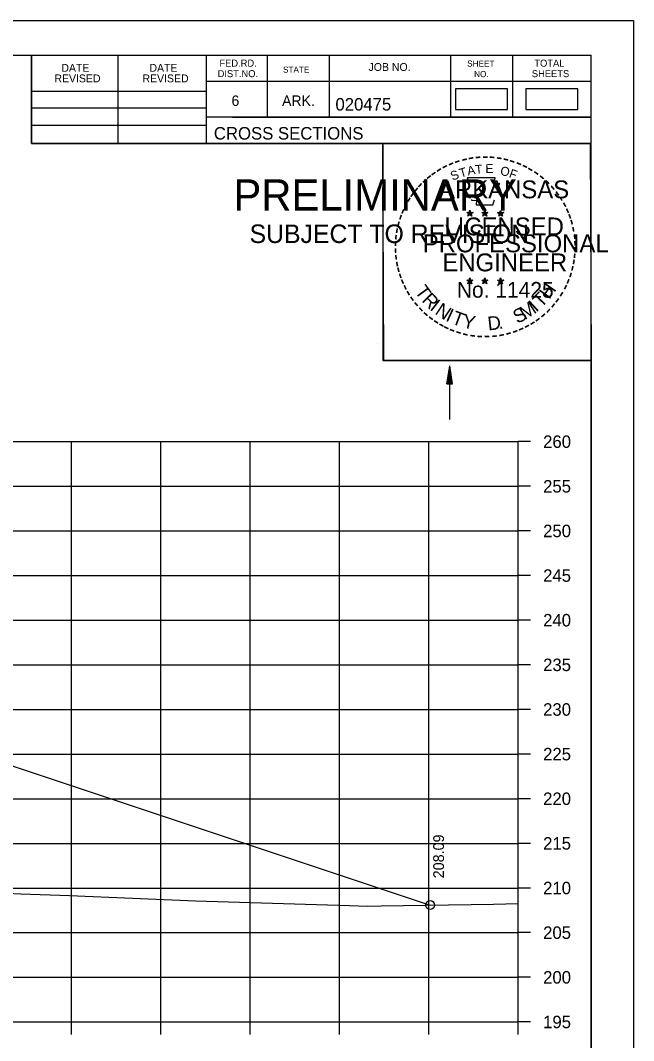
# Model space of a CAD drawing. Extents: x 1386544 to 1388153, y 379785 to 390999.
# Drawn here: x 1387454 to 1387522.6, y 390031.3 to 390145.6 of the extents above; entities that cross this region are included whole.
import ezdxf

# ---------------------------------------------------------------- set-up
doc = ezdxf.new("R2010")
doc.units = 0
for name, color, linetype in [('R_Axis', 7, 'Continuous'), ('R_Axis Annot', 7, 'Continuous'), ('R_Border', 7, 'Continuous'), ('R_Border PE', 7, 'Continuous'), ('R_Border Prem', 7, 'Continuous'), ('R_Exist Surface', 7, 'Continuous'), ('R_Fin Surface', 7, 'Continuous'), ('R_Grid', 7, 'Continuous'), ('R_No Plot', 7, 'Continuous'), ('R_Water', 7, 'Continuous'), ('R_Xsect Elev', 7, 'Continuous'), ('S_SHOULDER', 7, 'Continuous')]:
    doc.layers.add(name, color=color, linetype=linetype)

msp = doc.modelspace()

# ---------------------------------------------------------------- linework, layer by layer
at = {"layer": 'R_Axis'}
for p, q in [((1387509.68, 390033.4), (1387509.68, 390098.4)), ((1387511.08, 390098.4), (1387509.68, 390098.4)), ((1387511.08, 390093.4), (1387509.68, 390093.4)), ((1387511.08, 390088.4), (1387509.68, 390088.4)), ((1387511.08, 390083.4), (1387509.68, 390083.4)), ((1387511.08, 390078.4), (1387509.68, 390078.4)), ((1387511.08, 390073.4), (1387509.68, 390073.4)), ((1387511.08, 390068.4), (1387509.68, 390068.4)), ((1387511.08, 390063.4), (1387509.68, 390063.4)), ((1387511.08, 390058.4), (1387509.68, 390058.4)), ((1387511.08, 390053.4), (1387509.68, 390053.4)), ((1387511.08, 390048.4), (1387509.68, 390048.4)), ((1387511.08, 390043.4), (1387509.68, 390043.4)), ((1387511.08, 390038.4), (1387509.68, 390038.4)), ((1387209.68, 390033.4), (1387509.68, 390033.4)), ((1387459.68, 390032), (1387459.68, 390033.4)), ((1387469.68, 390032), (1387469.68, 390033.4)), ((1387479.68, 390032), (1387479.68, 390033.4)), ((1387489.68, 390032), (1387489.68, 390033.4)), ((1387499.68, 390032), (1387499.68, 390033.4)), ((1387509.68, 390032), (1387509.68, 390033.4)), ((1387511.08, 390033.4), (1387509.68, 390033.4))]:
    msp.add_line(p, q, dxfattribs=at)
at = {"layer": 'R_Border'}
for p, q in [((1387201.68, 390141.69), (1387517.86, 390141.69)), ((1387455.22, 390131.81), (1387455.22, 390141.69)), ((1387464.9, 390131.81), (1387464.9, 390141.69)), ((1387474.76, 390141.69), (1387474.76, 390131.81)), ((1387481.6, 390141.69), (1387481.6, 390134.75)), ((1387488.54, 390141.69), (1387488.54, 390134.75)), ((1387502.12, 390141.69), (1387502.12, 390134.75)), ((1387509.06, 390141.69), (1387509.06, 390134.75)), ((1387517.86, 389936.23), (1387517.86, 390141.69)), ((1387517.86, 390138.75), (1387474.76, 390138.75)), ((1387517.86, 390138.77), (1387517.86, 390138.77)), ((1387455.22, 390137.67), (1387474.76, 390137.67)), ((1387455.22, 390135.81), (1387474.76, 390135.81)), ((1387455.22, 390133.87), (1387474.76, 390133.87)), ((1387517.86, 390134.75), (1387474.76, 390134.75)), ((1387477.72, 390134.75), (1387517.86, 390134.75)), ((1387517.86, 390131.81), (1387455.22, 390131.81))]:
    msp.add_line(p, q, dxfattribs=at)
at = {"layer": 'R_Border PE'}
for p, q in [((1387503.94, 390124.07), (1387504.29, 390123.96)), ((1387503.94, 390124.07), (1387504.19, 390124.02)), ((1387503.94, 390124.07), (1387504.18, 390123.95)), ((1387504.07, 390123.66), (1387504.29, 390123.96)), ((1387504.07, 390123.66), (1387504.2, 390123.9)), ((1387504.07, 390123.66), (1387504.29, 390123.88)), ((1387504.29, 390124.32), (1387504.25, 390124.07)), ((1387504.29, 390123.96), (1387504.29, 390124.32)), ((1387504.29, 390124.32), (1387504.34, 390124.07)), ((1387504.64, 390124.07), (1387504.29, 390123.96)), ((1387504.5, 390123.66), (1387504.29, 390123.96)), ((1387504.5, 390123.66), (1387504.29, 390123.87)), ((1387504.64, 390124.07), (1387504.35, 390124.02)), ((1387504.5, 390123.66), (1387504.37, 390123.95)), ((1387504.64, 390124.07), (1387504.43, 390123.97)), ((1387505.61, 390124.07), (1387505.96, 390123.96)), ((1387505.61, 390124.07), (1387505.86, 390124.02)), ((1387505.61, 390124.07), (1387505.85, 390123.95)), ((1387505.74, 390123.66), (1387505.96, 390123.96)), ((1387505.74, 390123.66), (1387505.87, 390123.9)), ((1387505.74, 390123.66), (1387505.96, 390123.88)), ((1387505.96, 390124.32), (1387505.92, 390124.07)), ((1387505.96, 390123.96), (1387505.96, 390124.32)), ((1387505.96, 390124.32), (1387506.01, 390124.07)), ((1387506.31, 390124.07), (1387505.96, 390123.96)), ((1387506.17, 390123.66), (1387505.96, 390123.96)), ((1387506.17, 390123.66), (1387505.96, 390123.87)), ((1387506.31, 390124.07), (1387506.02, 390124.02)), ((1387506.17, 390123.66), (1387506.04, 390123.95)), ((1387506.31, 390124.07), (1387506.1, 390123.97)), ((1387507.38, 390124.06), (1387507.72, 390123.95)), ((1387507.38, 390124.06), (1387507.63, 390124.01)), ((1387507.38, 390124.06), (1387507.61, 390123.93)), ((1387507.51, 390123.65), (1387507.72, 390123.95)), ((1387507.51, 390123.65), (1387507.63, 390123.89)), ((1387507.51, 390123.65), (1387507.72, 390123.87)), ((1387507.72, 390124.31), (1387507.68, 390124.06)), ((1387507.72, 390123.95), (1387507.72, 390124.31)), ((1387507.72, 390124.31), (1387507.77, 390124.06)), ((1387508.07, 390124.06), (1387507.72, 390123.95)), ((1387507.94, 390123.65), (1387507.72, 390123.95)), ((1387507.94, 390123.65), (1387507.72, 390123.86)), ((1387508.07, 390124.06), (1387507.79, 390124.01)), ((1387507.94, 390123.65), (1387507.8, 390123.94)), ((1387508.07, 390124.06), (1387507.87, 390123.95)), ((1387504.29, 390116.75), (1387504.25, 390116.5)), ((1387504.29, 390116.38), (1387504.29, 390116.75)), ((1387504.29, 390116.75), (1387504.34, 390116.5)), ((1387505.96, 390116.75), (1387505.91, 390116.5)), ((1387505.96, 390116.38), (1387505.96, 390116.75)), ((1387505.96, 390116.75), (1387506, 390116.5)), ((1387507.72, 390116.74), (1387507.68, 390116.49)), ((1387507.72, 390116.37), (1387507.72, 390116.74)), ((1387507.72, 390116.74), (1387507.77, 390116.49)), ((1387503.94, 390116.5), (1387504.29, 390116.38)), ((1387503.94, 390116.5), (1387504.19, 390116.45)), ((1387503.94, 390116.5), (1387504.17, 390116.37)), ((1387504.07, 390116.09), (1387504.29, 390116.38)), ((1387504.07, 390116.09), (1387504.2, 390116.33)), ((1387504.07, 390116.09), (1387504.28, 390116.3)), ((1387504.5, 390116.09), (1387504.28, 390116.3)), ((1387504.63, 390116.5), (1387504.29, 390116.38)), ((1387504.5, 390116.09), (1387504.29, 390116.38)), ((1387504.63, 390116.5), (1387504.35, 390116.45)), ((1387504.5, 390116.09), (1387504.36, 390116.38)), ((1387504.63, 390116.5), (1387504.43, 390116.39)), ((1387505.61, 390116.5), (1387505.96, 390116.38)), ((1387505.61, 390116.5), (1387505.86, 390116.45)), ((1387505.61, 390116.5), (1387505.84, 390116.37)), ((1387505.74, 390116.09), (1387505.96, 390116.38)), ((1387505.74, 390116.09), (1387505.87, 390116.33)), ((1387505.74, 390116.09), (1387505.95, 390116.3)), ((1387506.17, 390116.09), (1387505.95, 390116.3)), ((1387506.3, 390116.5), (1387505.96, 390116.38)), ((1387506.17, 390116.09), (1387505.96, 390116.38)), ((1387506.3, 390116.5), (1387506.02, 390116.45)), ((1387506.17, 390116.09), (1387506.03, 390116.38)), ((1387506.3, 390116.5), (1387506.1, 390116.39)), ((1387507.37, 390116.49), (1387507.72, 390116.37)), ((1387507.37, 390116.49), (1387507.63, 390116.44)), ((1387507.37, 390116.49), (1387507.61, 390116.36)), ((1387507.51, 390116.08), (1387507.72, 390116.37)), ((1387507.51, 390116.08), (1387507.63, 390116.32)), ((1387507.51, 390116.08), (1387507.72, 390116.29)), ((1387508.07, 390116.49), (1387507.72, 390116.37)), ((1387507.94, 390116.08), (1387507.72, 390116.37)), ((1387507.94, 390116.08), (1387507.72, 390116.29)), ((1387508.07, 390116.49), (1387507.78, 390116.44)), ((1387507.94, 390116.08), (1387507.8, 390116.37)), ((1387508.07, 390116.49), (1387507.87, 390116.38))]:
    msp.add_line(p, q, dxfattribs=at)
for points in [[(1387503.98, 390127.95), (1387504.25, 390127.12)], [(1387507.49, 390127.02), (1387507.64, 390127.31), (1387506.95, 390127.28), (1387507.1, 390127.95), (1387503.98, 390127.95)], [(1387504.47, 390125.52), (1387504.47, 390125.44), (1387505.04, 390125.42), (1387504.98, 390124.94), (1387506.85, 390124.94), (1387507.05, 390125.48)], [(1387504.29, 390124.32), (1387504.5, 390123.66), (1387503.94, 390124.07), (1387504.64, 390124.07), (1387504.07, 390123.66), (1387504.29, 390124.32)], [(1387505.96, 390124.32), (1387506.17, 390123.66), (1387505.61, 390124.07), (1387506.31, 390124.07), (1387505.74, 390123.66), (1387505.96, 390124.32)], [(1387507.72, 390124.31), (1387507.94, 390123.65), (1387507.38, 390124.06), (1387508.07, 390124.06), (1387507.51, 390123.65), (1387507.72, 390124.31)], [(1387504.29, 390116.75), (1387504.5, 390116.09), (1387503.94, 390116.5), (1387504.63, 390116.5), (1387504.07, 390116.09), (1387504.29, 390116.75)], [(1387505.96, 390116.75), (1387506.17, 390116.09), (1387505.61, 390116.5), (1387506.3, 390116.5), (1387505.74, 390116.09), (1387505.96, 390116.75)], [(1387507.72, 390116.74), (1387507.94, 390116.08), (1387507.37, 390116.49), (1387508.07, 390116.49), (1387507.51, 390116.08), (1387507.72, 390116.74)]]:
    msp.add_lwpolyline(points, dxfattribs=at)
for centre, radius in [((1387504.29, 390123.96), 0.172), ((1387504.29, 390123.96), 0.145), ((1387504.29, 390123.96), 0.116), ((1387504.29, 390123.96), 0.0991), ((1387504.29, 390123.96), 0.0747), ((1387504.29, 390123.96), 0.0495), ((1387504.29, 390123.96), 0.0296), ((1387505.96, 390123.96), 0.172), ((1387505.96, 390123.96), 0.145), ((1387505.96, 390123.96), 0.116), ((1387505.96, 390123.96), 0.0991), ((1387505.96, 390123.96), 0.0747), ((1387505.96, 390123.96), 0.0495), ((1387505.96, 390123.96), 0.0296), ((1387507.72, 390123.94), 0.172), ((1387507.72, 390123.94), 0.145), ((1387507.72, 390123.94), 0.116), ((1387507.72, 390123.94), 0.0991), ((1387507.72, 390123.94), 0.0747), ((1387507.72, 390123.94), 0.0495), ((1387507.72, 390123.94), 0.0296), ((1387504.29, 390116.38), 0.172), ((1387504.29, 390116.38), 0.145), ((1387504.29, 390116.38), 0.116), ((1387504.29, 390116.38), 0.0991), ((1387504.29, 390116.38), 0.0747), ((1387504.29, 390116.38), 0.0495), ((1387504.29, 390116.38), 0.0296), ((1387505.95, 390116.38), 0.172), ((1387505.95, 390116.38), 0.145), ((1387505.95, 390116.38), 0.116), ((1387505.95, 390116.38), 0.0991), ((1387505.95, 390116.38), 0.0747), ((1387505.95, 390116.38), 0.0495), ((1387505.95, 390116.38), 0.0296), ((1387507.72, 390116.37), 0.172), ((1387507.72, 390116.37), 0.145), ((1387507.72, 390116.37), 0.116), ((1387507.72, 390116.37), 0.0991), ((1387507.72, 390116.37), 0.0747), ((1387507.72, 390116.37), 0.0495), ((1387507.72, 390116.37), 0.0296)]:
    msp.add_circle(centre, radius, dxfattribs=at)
at = {"layer": 'R_Exist Surface'}
msp.add_lwpolyline([(1387392.61, 390050.24), (1387398.93, 390050.45), (1387405.5, 390050.4), (1387418.54, 390049.15), (1387428.34, 390048.78), (1387435.87, 390048.13), (1387446.88, 390048.08), (1387454.02, 390047.76), (1387459.45, 390047.56), (1387473.55, 390046.98), (1387490.8, 390046.43), (1387492.84, 390046.37), (1387494.36, 390046.42), (1387506.91, 390046.59), (1387509.68, 390046.68)], dxfattribs=at)
at = {"layer": 'R_Fin Surface'}
msp.add_lwpolyline([(1387214.95, 390047.63), (1387327.53, 390085.16), (1387332.88, 390086.94), (1387334.18, 390087.16), (1387345.68, 390086.61), (1387347.68, 390086.51), (1387359.68, 390085.93), (1387371.68, 390085.36), (1387373.68, 390085.26), (1387385.18, 390084.71), (1387388.97, 390083.44), (1387430.72, 390069.53), (1387499.83, 390046.49)], dxfattribs=at)
at = {"layer": 'R_Grid'}
for p, q in [((1387209.68, 390098.4), (1387509.68, 390098.4)), ((1387459.68, 390033.4), (1387459.68, 390098.4)), ((1387469.68, 390033.4), (1387469.68, 390098.4)), ((1387479.68, 390033.4), (1387479.68, 390098.4)), ((1387489.68, 390033.4), (1387489.68, 390098.4)), ((1387499.68, 390033.4), (1387499.68, 390098.4)), ((1387509.68, 390033.4), (1387509.68, 390098.4)), ((1387209.68, 390093.4), (1387509.68, 390093.4)), ((1387209.68, 390088.4), (1387509.68, 390088.4)), ((1387209.68, 390083.4), (1387509.68, 390083.4)), ((1387209.68, 390078.4), (1387509.68, 390078.4)), ((1387209.68, 390073.4), (1387509.68, 390073.4)), ((1387209.68, 390068.4), (1387509.68, 390068.4)), ((1387209.68, 390063.4), (1387509.68, 390063.4)), ((1387209.68, 390058.4), (1387509.68, 390058.4)), ((1387209.68, 390053.4), (1387509.68, 390053.4)), ((1387209.68, 390048.4), (1387509.68, 390048.4)), ((1387209.68, 390043.4), (1387509.68, 390043.4)), ((1387209.68, 390038.4), (1387509.68, 390038.4)), ((1387209.68, 390033.4), (1387509.68, 390033.4))]:
    msp.add_line(p, q, dxfattribs=at)
at = {"layer": 'R_No Plot'}
for p, q in [((1387189.28, 390145.59), (1387522.61, 390145.59)), ((1387493.89, 390109.36), (1387493.89, 390109.36))]:
    msp.add_line(p, q, dxfattribs=at)
for points in [[(1387189.27, 390145.59), (1387522.61, 390145.59), (1387522.61, 389932.25), (1387189.27, 389932.25)], [(1387435.6, 390141.69), (1387455.22, 390141.69), (1387455.22, 390131.81), (1387471.33, 390131.81), (1387494.53, 390131.81), (1387494.53, 390107.48), (1387517.86, 390107.48), (1387517.86, 389936.23), (1387201.68, 389936.23), (1387201.68, 390141.69)], [(1387494.53, 390131.81), (1387517.74, 390131.81), (1387517.86, 390107.48), (1387494.65, 390107.48)]]:
    msp.add_lwpolyline(points, close=True, dxfattribs=at)
msp.add_circle((1387499.83, 390046.49), 0.5, dxfattribs=at)
at = {"layer": 'R_Water'}
for p, q in [((1387501.72, 390104.89), (1387502.02, 390106.89)), ((1387501.72, 390104.89), (1387502.02, 390106.89)), ((1387501.77, 390104.89), (1387502.02, 390106.55)), ((1387501.77, 390104.89), (1387502.02, 390106.55)), ((1387502.02, 390100.89), (1387502.02, 390106.89)), ((1387502.32, 390104.89), (1387502.02, 390106.89)), ((1387502.32, 390104.89), (1387502.02, 390106.89)), ((1387502.27, 390104.89), (1387502.02, 390106.55)), ((1387502.27, 390104.89), (1387502.02, 390106.55)), ((1387501.82, 390104.89), (1387502.02, 390106.21)), ((1387501.82, 390104.89), (1387502.02, 390106.21)), ((1387501.87, 390104.89), (1387502.02, 390105.88)), ((1387501.87, 390104.89), (1387502.02, 390105.88)), ((1387501.92, 390104.89), (1387502.02, 390105.54)), ((1387501.92, 390104.89), (1387502.02, 390105.54)), ((1387501.97, 390104.89), (1387502.02, 390105.2)), ((1387501.97, 390104.89), (1387502.02, 390105.2)), ((1387502.22, 390104.89), (1387502.02, 390106.21)), ((1387502.22, 390104.89), (1387502.02, 390106.21)), ((1387502.17, 390104.89), (1387502.02, 390105.88)), ((1387502.17, 390104.89), (1387502.02, 390105.88)), ((1387502.12, 390104.89), (1387502.02, 390105.54)), ((1387502.12, 390104.89), (1387502.02, 390105.54)), ((1387502.07, 390104.89), (1387502.02, 390105.2)), ((1387502.07, 390104.89), (1387502.02, 390105.2)), ((1387501.72, 390104.89), (1387502.32, 390104.89)), ((1387501.72, 390104.89), (1387502.32, 390104.89))]:
    msp.add_line(p, q, dxfattribs=at)
at = {"layer": 'S_SHOULDER'}
for points in [[(1387502.67, 390135.6), (1387508.5, 390135.6), (1387508.5, 390137.91), (1387502.67, 390137.91)], [(1387510.54, 390135.6), (1387516.37, 390135.6), (1387516.37, 390137.91), (1387510.54, 390137.91)]]:
    msp.add_lwpolyline(points, close=True, dxfattribs=at)

# ---------------------------------------------------------------- texts
at = {"layer": 'R_Axis Annot'}
for s, p in [('260', (1387512.48, 390097.7)), ('255', (1387512.48, 390092.7)), ('250', (1387512.48, 390087.7)), ('245', (1387512.48, 390082.7)), ('240', (1387512.48, 390077.7)), ('235', (1387512.48, 390072.7)), ('230', (1387512.48, 390067.7)), ('225', (1387512.48, 390062.7)), ('220', (1387512.48, 390057.7)), ('215', (1387512.48, 390052.7)), ('210', (1387512.48, 390047.7)), ('205', (1387512.48, 390042.7)), ('200', (1387512.48, 390037.7)), ('195', (1387512.48, 390032.7))]:
    msp.add_text(s, height=1.4, dxfattribs=at).set_placement(p)
at = {"layer": 'R_Border'}
for s, height, p in [('DATE', 0.879, (1387458.55, 390139.83)), ('DATE', 0.879, (1387468.41, 390139.83)), ('FED.RD.', 0.782, (1387476.24, 390140.41)), ('JOB NO.', 0.879, (1387492.94, 390139.93)), ('SHEET', 0.684, (1387503.98, 390140.41)), ('TOTAL', 0.782, (1387511.5, 390140.41)), ('REVISED', 0.879, (1387457.77, 390138.65)), ('REVISED', 0.879, (1387467.63, 390138.65)), ('DIST.NO.', 0.782, (1387476.04, 390139.23)), ('STATE', 0.684, (1387483.36, 390139.73)), ('NO.', 0.684, (1387504.76, 390139.23)), ('SHEETS', 0.782, (1387511.22, 390139.23)), ('6', 1.17, (1387477.6, 390136.01)), ('ARK.', 1.172, (1387483.26, 390136.01)), ('020475', 1.4, (1387489.23, 390135.49)), ('CROSS SECTIONS', 1.4, (1387475.62, 390132.24))]:
    msp.add_text(s, height=height, rotation=360, dxfattribs=at).set_placement(p)
at = {"layer": 'R_Border PE'}
for s, height, rotation, p in [('-', 1.6, 5.8968, (1387504.89, 390129.59)), ('-', 1.6, 0.1862, (1387505.66, 390129.66)), ('-', 1.6, 357.743, (1387506.38, 390129.65)), ('-', 1.6, 28.7918, (1387501.46, 390128.49)), ('-', 1.6, 24.3072, (1387502.1, 390128.8)), ('-', 1.6, 19.1761, (1387502.73, 390129.07)), ('-', 1.6, 13.6301, (1387503.48, 390129.31)), ('A', 1, 11.2132, (1387504.08, 390128.21)), ('-', 1.6, 10.2193, (1387504.16, 390129.48)), ('T', 1, 6.0228, (1387504.93, 390128.37)), ('E', 1, 0.8323, (1387506.03, 390128.48)), ('-', 1.6, 352.1617, (1387507.13, 390129.59)), ('O', 1, 350.4515, (1387507.63, 390128.27)), ('-', 1.6, 347.2049, (1387507.84, 390129.48)), ('-', 1.6, 342.3362, (1387508.48, 390129.32)), ('-', 1.6, 337.8551, (1387509.21, 390129.1)), ('-', 1.6, 334.1211, (1387509.85, 390128.83)), ('-', 1.6, 38.9507, (1387499.81, 390127.34)), ('-', 1.6, 36.2317, (1387500.29, 390127.72)), ('-', 1.6, 34.0636, (1387500.87, 390128.12)), ('S', 1, 21.594, (1387502.34, 390127.62)), ('T', 1, 16.4036, (1387503.25, 390127.96)), ('F', 1, 340.0707, (1387508.59, 390128.04)), ('-', 1.6, 329.6409, (1387510.42, 390128.54)), ('-', 1.6, 325.8627, (1387511.07, 390128.18)), ('-', 1.6, 320.5297, (1387511.68, 390127.76)), ('-', 1.6, 48.423, (1387498.93, 390126.45)), ('-', 1.6, 42.9622, (1387499.38, 390126.93)), ('ARKANSAS', 2, 360, (1387500.83, 390125.66)), ('-', 1.6, 315.5786, (1387512.28, 390127.27)), ('-', 1.6, 309.8797, (1387512.85, 390126.72)), ('-', 1.6, 58.0706, (1387497.79, 390124.87)), ('-', 1.6, 54.2325, (1387498.11, 390125.4)), ('-', 1.6, 50.6142, (1387498.53, 390125.96)), ('-', 1.6, 306.6522, (1387513.37, 390126.12)), ('-', 1.4, 303.6753, (1387513.86, 390125.55)), ('-', 1.6, 62.8713, (1387497.48, 390124.26)), ('-', 1.6, 299.6684, (1387514.18, 390124.94)), ('-', 1.6, 72.3945, (1387497, 390123.01)), ('-', 1.6, 67.7743, (1387497.22, 390123.64)), ('LICENSED', 2, 360, (1387501.43, 390121.51)), ('DWB', 0.01, 360, (1387504.28, 390123.95)), ('DWB', 0.01, 360, (1387505.95, 390123.95)), ('DWB', 0.01, 360, (1387507.71, 390123.94)), ('-', 1.6, 294.6628, (1387514.5, 390124.33)), ('-', 1.6, 290.5728, (1387514.76, 390123.75)), ('-', 1.6, 75.461, (1387496.8, 390122.3)), ('-', 1.6, 285.1233, (1387514.99, 390123.17)), ('-', 1.6, 280.5493, (1387515.19, 390122.43)), ('-', 1.6, 85.1863, (1387496.59, 390120.9)), ('-', 1.6, 81.2013, (1387496.67, 390121.59)), ('PROFESSIONAL', 2, 360, (1387499.01, 390119.61)), ('-', 1.6, 276.5962, (1387515.35, 390121.66)), ('-', 1.6, 94.1959, (1387496.6, 390119.47)), ('-', 1.6, 89.0622, (1387496.57, 390120.2)), ('-', 1.6, 274.3301, (1387515.41, 390120.94)), ('-', 1.6, 269.9407, (1387515.45, 390120.31)), ('-', 1.6, 98.9479, (1387496.68, 390118.8)), ('ENGINEER', 2, 360, (1387501.2, 390117.48)), ('-', 1.6, 263.5172, (1387515.43, 390119.64)), ('-', 1.6, 101.7149, (1387496.81, 390118.07)), ('-', 1.6, 105.4578, (1387496.97, 390117.48)), ('-', 1.6, 255.7626, (1387515.25, 390118.31)), ('-', 1.6, 260.9953, (1387515.36, 390118.99)), ('-', 1.6, 109.0874, (1387497.19, 390116.84)), ('-', 1.6, 247.8887, (1387514.84, 390116.92)), ('-', 1.6, 252.8681, (1387515.07, 390117.59)), ('-', 1.6, 114.0643, (1387497.44, 390116.25)), ('-', 1.6, 115.7289, (1387497.75, 390115.63)), ('T', 1.54, 306.0406, (1387498.05, 390115.22)), ('No. 11425', 1.757, 360, (1387502.82, 390114.53)), ('DWB', 0.01, 360, (1387504.27, 390116.38)), ('DWB', 0.01, 360, (1387505.94, 390116.38)), ('DWB', 0.01, 360, (1387507.71, 390116.37)), ('H', 1.54, 54.6088, (1387513.17, 390114.26)), ('-', 1.6, 244.6197, (1387514.58, 390116.29)), ('-', 1.6, 120.4471, (1387498.1, 390115.04)), ('-', 1.6, 125.8934, (1387498.51, 390114.48)), ('R', 1.54, 314.005, (1387498.81, 390114.17)), ('I', 1.54, 321.9694, (1387499.71, 390113.24)), ('T', 1.54, 46.6444, (1387512.28, 390113.31)), ('-', 1.6, 233.8452, (1387513.78, 390114.88)), ('-', 1.6, 239.0712, (1387514.19, 390115.54)), ('-', 1.6, 130.7181, (1387498.97, 390113.93)), ('-', 1.6, 134.2238, (1387499.49, 390113.39)), ('N', 1.54, 326.5002, (1387500.28, 390112.77)), ('I', 1.54, 335.3603, (1387501.48, 390111.98)), ('S', 1.54, 26.9312, (1387509.59, 390111.58)), ('M', 1.54, 32.6563, (1387510.43, 390111.99)), ('I', 1.54, 42.1136, (1387511.71, 390112.84)), ('-', 1.6, 225.7653, (1387512.88, 390113.75)), ('-', 1.6, 231.2538, (1387513.35, 390114.32)), ('-', 1.6, 138.9338, (1387500.01, 390112.92)), ('-', 1.6, 144.6463, (1387500.57, 390112.52)), ('T', 1.54, 339.8912, (1387502.14, 390111.66)), ('Y', 1.54, 347.8556, (1387503.36, 390111.21)), ('D', 1.54, 6.3969, (1387506.35, 390110.85)), ('-', 1.6, 215.7363, (1387511.8, 390112.77)), ('-', 1.6, 221.0851, (1387512.35, 390113.24)), ('-', 1.6, 148.0898, (1387501.13, 390112.15)), ('-', 1.6, 151.5704, (1387501.71, 390111.82)), ('-', 1.6, 154.6002, (1387502.23, 390111.57)), ('-', 1.6, 158.5612, (1387502.85, 390111.32)), ('.', 1.54, 13.7642, (1387507.54, 390110.98)), ('-', 1.6, 200.7184, (1387509.47, 390111.45)), ('-', 1.6, 204.2516, (1387510.09, 390111.72)), ('-', 1.6, 207.3568, (1387510.71, 390112.04)), ('-', 1.6, 212.2491, (1387511.27, 390112.39)), ('-', 1.6, 162.7983, (1387503.54, 390111.11)), ('-', 1.6, 167.5555, (1387504.25, 390110.94)), ('-', 1.6, 173.1155, (1387505.03, 390110.83)), ('-', 1.6, 176.5183, (1387505.77, 390110.78)), ('-', 1.6, 181.5918, (1387506.52, 390110.8)), ('-', 1.6, 185.8167, (1387507.33, 390110.87)), ('-', 1.6, 191.2858, (1387508.06, 390111.01)), ('-', 1.6, 195.4743, (1387508.79, 390111.21))]:
    msp.add_text(s, height=height, rotation=rotation, dxfattribs=at).set_placement(p)
at = {"layer": 'R_Border Prem'}
for s, height, p in [('PRELIMINARY', 3.5, (1387477.81, 390124.28)), ('DWB', 0.01, (1387478.55, 390126.13)), ('SUBJECT TO REVISION', 2.0751, (1387479.62, 390120.65))]:
    msp.add_text(s, height=height, rotation=360, dxfattribs=at).set_placement(p)
at = {"layer": 'R_Xsect Elev'}
msp.add_text('208.09', height=1.2, rotation=90, dxfattribs=at).set_placement((1387501.38, 390049.49))

doc.saveas('drawing.dxf')
